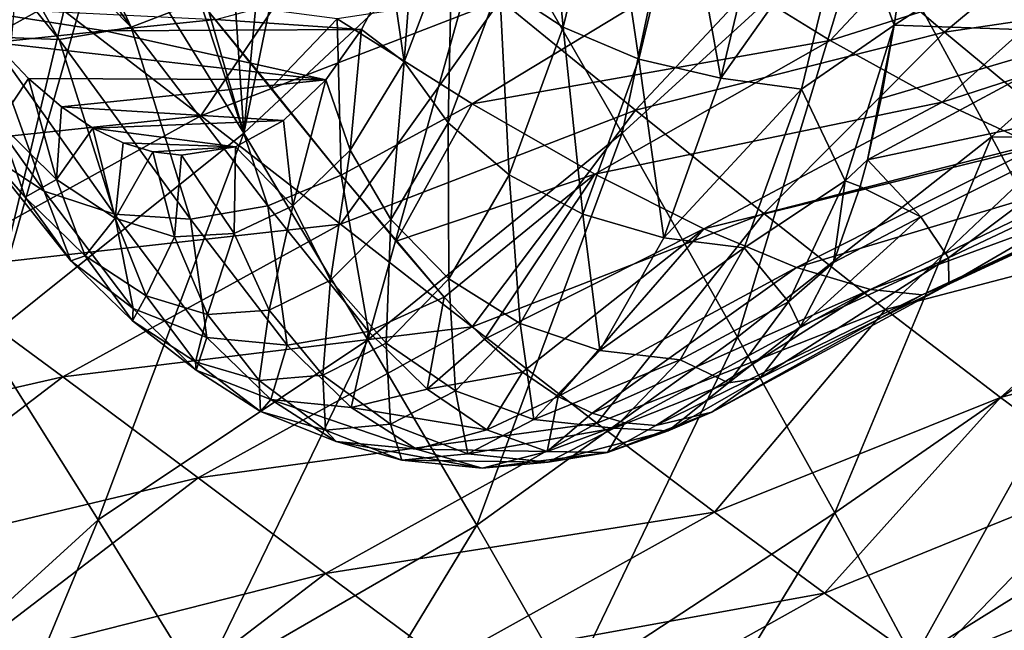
# Model space of a CAD drawing. Header units: metres. Extents: x -105 to 105, y -117 to 62.
# Tile 263 of 382: x 24.01 to 28.7, y -18.94 to -16.03. Entities that reach past the tile are written whole.
import ezdxf

# ---------------------------------------------------------------- set-up
doc = ezdxf.new("R2010")
doc.units = ezdxf.units.M
doc.layers.add('solid_509432_AD150_SW0001_01', color=7, linetype='CONTINUOUS')

msp = doc.modelspace()

# ---------------------------------------------------------------- linework, layer by layer
at = {"layer": 'solid_509432_AD150_SW0001_01'}
for points in [[(25.078547, -16.569712, 15.330325), (26.248716, -15.475287, 15.101389), (25.549625, -14.28134, 15.734816)], [(25.078547, -16.569712, 15.330325), (25.549625, -14.28134, 15.734816), (25.26206, -14.614232, 15.772699)], [(26.248716, -15.475287, 15.101389), (26.879362, -16.570038, 14.380518), (27.365944, -14.272428, 15.03587)], [(26.879362, -16.570038, 14.380518), (28.046997, -15.502165, 14.29911), (27.365944, -14.272428, 15.03587)], [(24.969116, -14.936974, 15.82253), (25.078547, -16.569712, 15.330325), (25.26206, -14.614232, 15.772699)], [(24.969116, -14.936974, 15.82253), (24.694281, -15.235728, 15.877398), (25.078547, -16.569712, 15.330325)], [(24.541067, -16.065626, -3.35121), (24.058304, -15.032986, -5.109684), (23.858627, -15.108947, -5.11511)], [(24.541067, -16.065626, -3.35121), (24.869045, -15.940022, -3.360851), (24.058304, -15.032986, -5.109684)], [(26.598309, -16.066015, 9.458794), (26.295179, -15.86513, 9.28977), (26.497684, -15.043296, 10.045534)], [(26.808079, -15.204548, 10.241663), (26.598309, -16.066015, 9.458794), (26.497684, -15.043296, 10.045534)], [(24.541067, -16.065626, -3.35121), (23.858627, -15.108947, -5.11511), (23.65217, -15.162362, -5.101229)], [(24.199041, -16.123907, -3.296507), (23.65217, -15.162362, -5.101229), (23.443125, -15.192148, -5.068322)], [(24.199041, -16.123907, -3.296507), (24.541067, -16.065626, -3.35121), (23.65217, -15.162362, -5.101229)], [(23.861872, -16.112259, -3.19878), (24.199041, -16.123907, -3.296507), (23.443125, -15.192148, -5.068322)], [(26.957907, -16.217546, 9.551208), (26.598309, -16.066015, 9.458794), (26.808079, -15.204548, 10.241663)], [(27.173155, -15.326182, 10.354522), (26.957907, -16.217546, 9.551208), (26.808079, -15.204548, 10.241663)], [(24.694281, -15.235728, 15.877398), (24.426823, -15.517248, 15.940033), (25.078547, -16.569712, 15.330325)], [(27.34827, -16.308893, 9.560405), (26.957907, -16.217546, 9.551208), (27.173155, -15.326182, 10.354522)], [(27.56682, -15.399506, 10.376045), (27.34827, -16.308893, 9.560405), (27.173155, -15.326182, 10.354522)], [(28.413761, -16.089146, -6.704872), (27.790112, -15.556844, -7.714074), (29.329508, -15.326342, -7.669152)], [(28.413761, -16.089146, -6.704872), (29.329508, -15.326342, -7.669152), (29.932104, -15.864648, -6.633389)], [(28.615816, -15.334911, -1.720512), (27.271605, -15.760022, -1.826586), (27.869463, -16.129704, -0.550108)], [(29.200853, -15.706742, -0.403535), (28.615816, -15.334911, -1.720512), (27.869463, -16.129704, -0.550108)], [(24.87388, -16.4874, -7.745923), (24.169376, -15.947743, -8.694628), (25.618498, -15.378367, -8.691948)], [(24.87388, -16.4874, -7.745923), (25.618498, -15.378367, -8.691948), (26.29948, -15.935695, -7.739726)], [(27.953983, -15.453498, 10.278727), (27.34827, -16.308893, 9.560405), (27.56682, -15.399506, 10.376045)], [(27.953983, -15.453498, 10.278727), (27.73365, -16.360594, 9.456434), (27.34827, -16.308893, 9.560405)], [(27.953983, -15.453498, 10.278727), (28.174097, -16.055769, 9.571295), (27.73365, -16.360594, 9.456434)], [(27.953983, -15.453498, 10.278727), (28.196556, -15.90533, 9.724913), (28.174097, -16.055769, 9.571295)], [(25.078547, -16.569712, 15.330325), (25.668959, -17.55311, 14.637052), (26.248716, -15.475287, 15.101389)], [(25.668959, -17.55311, 14.637052), (26.879362, -16.570038, 14.380518), (26.248716, -15.475287, 15.101389)], [(25.840645, -16.230341, 8.199574), (25.778952, -15.805545, 8.176036), (25.895687, -15.508703, 8.611695)], [(26.070181, -15.629249, 9.056217), (25.840645, -16.230341, 8.199574), (25.895687, -15.508703, 8.611695)], [(26.879362, -16.570038, 14.380518), (27.428425, -17.540482, 13.575648), (28.046997, -15.502165, 14.29911)], [(27.428425, -17.540482, 13.575648), (28.638039, -16.586628, 13.477003), (28.046997, -15.502165, 14.29911)], [(28.046997, -15.502165, 14.29911), (28.638039, -16.586628, 13.477003), (29.80051, -15.540136, 13.544207)], [(24.426823, -15.517248, 15.940033), (23.845707, -17.555195, 15.770002), (25.078547, -16.569712, 15.330325)], [(24.301065, -15.646655, 15.972704), (23.845707, -17.555195, 15.770002), (24.426823, -15.517248, 15.940033)], [(26.943249, -16.460695, -6.745978), (26.29948, -15.935695, -7.739726), (27.790112, -15.556844, -7.714074)], [(26.943249, -16.460695, -6.745978), (27.790112, -15.556844, -7.714074), (28.413761, -16.089146, -6.704872)], [(28.638039, -16.586628, 13.477003), (30.343092, -16.592648, 12.63215), (29.80051, -15.540136, 13.544207)], [(23.98457, -15.965666, 16.064034), (23.845707, -17.555195, 15.770002), (24.301065, -15.646655, 15.972704)], [(26.0511, -16.520823, 8.378854), (25.840645, -16.230341, 8.199574), (26.070181, -15.629249, 9.056217)], [(26.295179, -15.86513, 9.28977), (26.0511, -16.520823, 8.378854), (26.070181, -15.629249, 9.056217)], [(28.174097, -16.055769, 9.571295), (28.788166, -15.658675, 9.557053), (29.175148, -16.090641, 8.654928)], [(28.174097, -16.055769, 9.571295), (28.196556, -15.90533, 9.724913), (28.788166, -15.658675, 9.557053)], [(22.107332, -16.117861, -9.602203), (22.722261, -15.746884, -9.602309), (24.169376, -15.947743, -8.694628)], [(29.200853, -15.706742, -0.403535), (27.869463, -16.129704, -0.550108), (28.402239, -16.421885, 0.73308)], [(29.716747, -15.996701, 0.919284), (29.200853, -15.706742, -0.403535), (28.402239, -16.421885, 0.73308)], [(27.271605, -15.760022, -1.826586), (25.522121, -16.026398, -2.725838), (26.164282, -16.431019, -1.497568)], [(27.869463, -16.129704, -0.550108), (27.271605, -15.760022, -1.826586), (26.164282, -16.431019, -1.497568)], [(25.778952, -15.805545, 8.176036), (25.638676, -16.07613, 7.652518), (24.943733, -16.028759, 5.058951)], [(25.840645, -16.230341, 8.199574), (25.638676, -16.07613, 7.652518), (25.778952, -15.805545, 8.176036)], [(26.341845, -16.768208, 8.501657), (26.0511, -16.520823, 8.378854), (26.295179, -15.86513, 9.28977)], [(26.598309, -16.066015, 9.458794), (26.341845, -16.768208, 8.501657), (26.295179, -15.86513, 9.28977)], [(29.00676, -16.581198, -5.653484), (28.413761, -16.089146, -6.704872), (29.932104, -15.864648, -6.633389)], [(25.537899, -17.002659, -6.756536), (24.87388, -16.4874, -7.745923), (26.29948, -15.935695, -7.739726)], [(25.537899, -17.002659, -6.756536), (26.29948, -15.935695, -7.739726), (26.943249, -16.460695, -6.745978)], [(22.023067, -16.172825, -9.602189), (22.107332, -16.117861, -9.602203), (24.169376, -15.947743, -8.694628)], [(22.803465, -16.706432, -8.688862), (22.023067, -16.172825, -9.602189), (24.169376, -15.947743, -8.694628)], [(22.803465, -16.706432, -8.688862), (24.169376, -15.947743, -8.694628), (24.87388, -16.4874, -7.745923)], [(23.676285, -15.966846, 0.34941), (24.943733, -16.028759, 5.058951), (24.416056, -16.083704, 3.089637)], [(23.676285, -15.966846, 0.34941), (24.416056, -16.083704, 3.089637), (23.88838, -16.138647, 1.120325)], [(25.192112, -16.915762, -1.455552), (24.869045, -15.940022, -3.360851), (24.541067, -16.065626, -3.35121)], [(24.869045, -15.940022, -3.360851), (25.541004, -16.769112, -1.480226), (25.208195, -16.354103, -2.467823)], [(25.192112, -16.915762, -1.455552), (25.541004, -16.769112, -1.480226), (24.869045, -15.940022, -3.360851)], [(25.522121, -16.026398, -2.725838), (24.869045, -15.940022, -3.360851), (25.208195, -16.354103, -2.467823)], [(24.127195, -16.846251, -1.137579), (23.861872, -16.112259, -3.19878), (23.548044, -16.031324, -3.063388)], [(23.841946, -16.658195, -0.972922), (24.127195, -16.846251, -1.137579), (23.548044, -16.031324, -3.063388)], [(25.638676, -16.07613, 7.652518), (24.416056, -16.083704, 3.089637), (24.943733, -16.028759, 5.058951)], [(25.522121, -16.026398, -2.725838), (25.208195, -16.354103, -2.467823), (25.541004, -16.769112, -1.480226)], [(26.164282, -16.431019, -1.497568), (25.522121, -16.026398, -2.725838), (25.541004, -16.769112, -1.480226)], [(29.716747, -15.996701, 0.919284), (28.402239, -16.421885, 0.73308), (28.857645, -16.632698, 2.010382)], [(24.824572, -16.979286, -1.386861), (24.541067, -16.065626, -3.35121), (24.199041, -16.123907, -3.296507)], [(25.638676, -16.07613, 7.652518), (25.46895, -16.315855, 7.019092), (24.416056, -16.083704, 3.089637)], [(24.824572, -16.979286, -1.386861), (25.192112, -16.915762, -1.455552), (24.541067, -16.065626, -3.35121)], [(25.584063, -16.650343, 7.241996), (25.46895, -16.315855, 7.019092), (25.638676, -16.07613, 7.652518)], [(25.840645, -16.230341, 8.199574), (25.584063, -16.650343, 7.241996), (25.638676, -16.07613, 7.652518)], [(26.692101, -16.954813, 8.559204), (26.341845, -16.768208, 8.501657), (26.598309, -16.066015, 9.458794)], [(26.957907, -16.217546, 9.551208), (26.692101, -16.954813, 8.559204), (26.598309, -16.066015, 9.458794)], [(27.94142, -16.797005, 8.705265), (27.73365, -16.360594, 9.456434), (28.174097, -16.055769, 9.571295)], [(27.94142, -16.797005, 8.705265), (28.174097, -16.055769, 9.571295), (28.046715, -16.697119, 8.773488)], [(28.174097, -16.055769, 9.571295), (28.1126, -16.405228, 9.170516), (28.046715, -16.697119, 8.773488)], [(28.174097, -16.055769, 9.571295), (29.175148, -16.090641, 8.654928), (28.1126, -16.405228, 9.170516)], [(24.46187, -16.955612, -1.278559), (24.199041, -16.123907, -3.296507), (23.861872, -16.112259, -3.19878)], [(24.127195, -16.846251, -1.137579), (24.46187, -16.955612, -1.278559), (23.861872, -16.112259, -3.19878)], [(25.46895, -16.315855, 7.019092), (23.88838, -16.138647, 1.120325), (24.416056, -16.083704, 3.089637)], [(24.46187, -16.955612, -1.278559), (24.824572, -16.979286, -1.386861), (24.199041, -16.123907, -3.296507)], [(27.553774, -16.952547, -5.711675), (26.943249, -16.460695, -6.745978), (28.413761, -16.089146, -6.704872)], [(27.553774, -16.952547, -5.711675), (28.413761, -16.089146, -6.704872), (29.00676, -16.581198, -5.653484)], [(29.175148, -16.090641, 8.654928), (28.046715, -16.697119, 8.773488), (28.1126, -16.405228, 9.170516)], [(29.175148, -16.090641, 8.654928), (29.448172, -16.398151, 7.717997), (28.046715, -16.697119, 8.773488)], [(25.46895, -16.315855, 7.019092), (24.052401, -16.30971, 1.732456), (23.88838, -16.138647, 1.120325)], [(23.91164, -16.520193, 1.000432), (23.88838, -16.138647, 1.120325), (24.052401, -16.30971, 1.732456)], [(27.869463, -16.129704, -0.550108), (26.164282, -16.431019, -1.497568), (26.748354, -16.76557, -0.255556)], [(28.402239, -16.421885, 0.73308), (27.869463, -16.129704, -0.550108), (26.748354, -16.76557, -0.255556)], [(27.076834, -17.067305, 8.547384), (26.692101, -16.954813, 8.559204), (26.957907, -16.217546, 9.551208)], [(27.34827, -16.308893, 9.560405), (27.076834, -17.067305, 8.547384), (26.957907, -16.217546, 9.551208)], [(25.777782, -16.981447, 7.358819), (25.584063, -16.650343, 7.241996), (25.840645, -16.230341, 8.199574)], [(26.0511, -16.520823, 8.378854), (25.777782, -16.981447, 7.358819), (25.840645, -16.230341, 8.199574)], [(24.186562, -16.790079, 2.02645), (23.91164, -16.520193, 1.000432), (24.052401, -16.30971, 1.732456)], [(25.46895, -16.315855, 7.019092), (24.209293, -16.444363, 2.317984), (24.052401, -16.30971, 1.732456)], [(24.186562, -16.790079, 2.02645), (24.052401, -16.30971, 1.732456), (24.209293, -16.444363, 2.317984)], [(27.73365, -16.360594, 9.456434), (27.076834, -17.067305, 8.547384), (27.34827, -16.308893, 9.560405)], [(25.46895, -16.315855, 7.019092), (25.266932, -16.509745, 6.26515), (24.209293, -16.444363, 2.317984)], [(25.311518, -16.915918, 6.224843), (25.266932, -16.509745, 6.26515), (25.46895, -16.315855, 7.019092)], [(25.584063, -16.650343, 7.241996), (25.311518, -16.915918, 6.224843), (25.46895, -16.315855, 7.019092)], [(24.036764, -16.874857, 0.861254), (23.841946, -16.658195, -0.972922), (23.624369, -16.40349, -0.79514)], [(24.036764, -16.874857, 0.861254), (23.624369, -16.40349, -0.79514), (23.91164, -16.520193, 1.000432)], [(27.73365, -16.360594, 9.456434), (27.460325, -17.115849, 8.43637), (27.076834, -17.067305, 8.547384)], [(27.94142, -16.797005, 8.705265), (27.460325, -17.115849, 8.43637), (27.73365, -16.360594, 9.456434)], [(29.448172, -16.398151, 7.717997), (28.301308, -16.967716, 7.844779), (28.046715, -16.697119, 8.773488)], [(29.448172, -16.398151, 7.717997), (28.432764, -17.16316, 6.851689), (28.301308, -16.967716, 7.844779)], [(29.448172, -16.398151, 7.717997), (29.593754, -16.613766, 6.71758), (28.432764, -17.16316, 6.851689)], [(24.186562, -16.790079, 2.02645), (24.209293, -16.444363, 2.317984), (24.359385, -16.545534, 2.878137)], [(25.266932, -16.509745, 6.26515), (24.359385, -16.545534, 2.878137), (24.209293, -16.444363, 2.317984)], [(26.164282, -16.431019, -1.497568), (25.541004, -16.769112, -1.480226), (25.802443, -17.083811, -0.632099)], [(26.748354, -16.76557, -0.255556), (26.164282, -16.431019, -1.497568), (25.802443, -17.083811, -0.632099)], [(28.402239, -16.421885, 0.73308), (26.748354, -16.76557, -0.255556), (27.267277, -17.025797, 0.990842)], [(28.857645, -16.632698, 2.010382), (28.402239, -16.421885, 0.73308), (27.267277, -17.025797, 0.990842)], [(23.532454, -17.226036, -7.734425), (22.803465, -16.706432, -8.688862), (24.87388, -16.4874, -7.745923)], [(23.532454, -17.226036, -7.734425), (24.87388, -16.4874, -7.745923), (25.537899, -17.002659, -6.756536)], [(26.165533, -17.49114, -5.727409), (25.537899, -17.002659, -6.756536), (26.943249, -16.460695, -6.745978)], [(26.165533, -17.49114, -5.727409), (26.943249, -16.460695, -6.745978), (27.553774, -16.952547, -5.711675)], [(24.036764, -16.874857, 0.861254), (23.91164, -16.520193, 1.000432), (24.186562, -16.790079, 2.02645)], [(24.465954, -16.97485, 3.069155), (24.186562, -16.790079, 2.02645), (24.359385, -16.545534, 2.878137)], [(25.266932, -16.509745, 6.26515), (25.038168, -16.634506, 5.411391), (24.359385, -16.545534, 2.878137)], [(25.038168, -16.634506, 5.411391), (24.503624, -16.616098, 3.416442), (24.359385, -16.545534, 2.878137)], [(24.465954, -16.97485, 3.069155), (24.359385, -16.545534, 2.878137), (24.503624, -16.616098, 3.416442)], [(25.311518, -16.915918, 6.224843), (25.038168, -16.634506, 5.411391), (25.266932, -16.509745, 6.26515)], [(26.054276, -17.26343, 7.428429), (25.777782, -16.981447, 7.358819), (26.0511, -16.520823, 8.378854)], [(26.341845, -16.768208, 8.501657), (26.054276, -17.26343, 7.428429), (26.0511, -16.520823, 8.378854)], [(25.078547, -16.569712, 15.330325), (23.845707, -17.555195, 15.770002), (24.384947, -18.410357, 15.147137)], [(25.078547, -16.569712, 15.330325), (24.384947, -18.410357, 15.147137), (25.668959, -17.55311, 14.637052)], [(25.668959, -17.55311, 14.637052), (26.187504, -18.434959, 13.860364), (26.879362, -16.570038, 14.380518)], [(26.187504, -18.434959, 13.860364), (27.428425, -17.540482, 13.575648), (26.879362, -16.570038, 14.380518)], [(27.428425, -17.540482, 13.575648), (27.891489, -18.376547, 12.689734), (28.638039, -16.586628, 13.477003)], [(28.133011, -17.409134, -4.639006), (27.553774, -16.952547, -5.711675), (29.00676, -16.581198, -5.653484)], [(27.891489, -18.376547, 12.689734), (29.134733, -17.515253, 12.574847), (28.638039, -16.586628, 13.477003)], [(28.133011, -17.409134, -4.639006), (29.00676, -16.581198, -5.653484), (29.571005, -17.032385, -4.56261)], [(28.638039, -16.586628, 13.477003), (29.134733, -17.515253, 12.574847), (30.343092, -16.592648, 12.63215)], [(24.465954, -16.97485, 3.069155), (24.503624, -16.616098, 3.416442), (24.644215, -16.658915, 3.941136)], [(25.038168, -16.634506, 5.411391), (24.644215, -16.658915, 3.941136), (24.503624, -16.616098, 3.416442)], [(25.038168, -16.634506, 5.411391), (24.780975, -16.675356, 4.451537), (24.644215, -16.658915, 3.941136)], [(25.031258, -17.048048, 5.178899), (24.780975, -16.675356, 4.451537), (25.038168, -16.634506, 5.411391)], [(25.311518, -16.915918, 6.224843), (25.031258, -17.048048, 5.178899), (25.038168, -16.634506, 5.411391)], [(28.857645, -16.632698, 2.010382), (27.267277, -17.025797, 0.990842), (27.709379, -17.20916, 2.231946)], [(29.220032, -16.757673, 3.265931), (28.857645, -16.632698, 2.010382), (27.709379, -17.20916, 2.231946)], [(29.593754, -16.613766, 6.71758), (28.434694, -17.288389, 5.781885), (28.432764, -17.16316, 6.851689)], [(29.593754, -16.613766, 6.71758), (29.602053, -16.747293, 5.637178), (28.434694, -17.288389, 5.781885)], [(24.254839, -17.176903, 0.712847), (24.127195, -16.846251, -1.137579), (23.841946, -16.658195, -0.972922)], [(24.254839, -17.176903, 0.712847), (23.841946, -16.658195, -0.972922), (24.036764, -16.874857, 0.861254)], [(24.748302, -17.063755, 4.122897), (24.465954, -16.97485, 3.069155), (24.644215, -16.658915, 3.941136)], [(24.748302, -17.063755, 4.122897), (24.644215, -16.658915, 3.941136), (24.780975, -16.675356, 4.451537)], [(25.031258, -17.048048, 5.178899), (24.748302, -17.063755, 4.122897), (24.780975, -16.675356, 4.451537)], [(25.491203, -17.268578, 6.289292), (25.311518, -16.915918, 6.224843), (25.584063, -16.650343, 7.241996)], [(25.777782, -16.981447, 7.358819), (25.491203, -17.268578, 6.289292), (25.584063, -16.650343, 7.241996)], [(27.94142, -16.797005, 8.705265), (28.046715, -16.697119, 8.773488), (28.012264, -16.822878, 8.579752)], [(28.012264, -16.822878, 8.579752), (28.046715, -16.697119, 8.773488), (28.301308, -16.967716, 7.844779)], [(25.671318, -17.51322, 0.233135), (25.541004, -16.769112, -1.480226), (25.192112, -16.915762, -1.455552)], [(25.541004, -16.769112, -1.480226), (26.031481, -17.350603, 0.185077), (25.802443, -17.083811, -0.632099)], [(25.671318, -17.51322, 0.233135), (26.031481, -17.350603, 0.185077), (25.541004, -16.769112, -1.480226)], [(26.748354, -16.76557, -0.255556), (25.802443, -17.083811, -0.632099), (26.031481, -17.350603, 0.185077)], [(26.223902, -17.550524, 0.907008), (26.748354, -16.76557, -0.255556), (26.031481, -17.350603, 0.185077)], [(26.39378, -17.476133, 7.445854), (26.054276, -17.26343, 7.428429), (26.341845, -16.768208, 8.501657)], [(26.223902, -17.550524, 0.907008), (27.267277, -17.025797, 0.990842), (26.748354, -16.76557, -0.255556)], [(26.692101, -16.954813, 8.559204), (26.39378, -17.476133, 7.445854), (26.341845, -16.768208, 8.501657)], [(29.220032, -16.757673, 3.265931), (27.709379, -17.20916, 2.231946), (28.060759, -17.313442, 3.455357)], [(29.473459, -16.79575, 4.481294), (29.220032, -16.757673, 3.265931), (28.060759, -17.313442, 3.455357)], [(29.602053, -16.747293, 5.637178), (28.307253, -17.339352, 4.644538), (28.434694, -17.288389, 5.781885)], [(29.602053, -16.747293, 5.637178), (29.473459, -16.79575, 4.481294), (28.307253, -17.339352, 4.644538)], [(24.321806, -17.153723, 1.925042), (24.036764, -16.874857, 0.861254), (24.186562, -16.790079, 2.02645)], [(24.321806, -17.153723, 1.925042), (24.186562, -16.790079, 2.02645), (24.465954, -16.97485, 3.069155)], [(27.94142, -16.797005, 8.705265), (27.670734, -17.371939, 7.695053), (27.460325, -17.115849, 8.43637)], [(27.94142, -16.797005, 8.705265), (27.884838, -17.184681, 7.916686), (27.670734, -17.371939, 7.695053)], [(27.94142, -16.797005, 8.705265), (28.012264, -16.822878, 8.579752), (27.884838, -17.184681, 7.916686)], [(27.884838, -17.184681, 7.916686), (28.012264, -16.822878, 8.579752), (28.301308, -16.967716, 7.844779)], [(29.473459, -16.79575, 4.481294), (28.060759, -17.313442, 3.455357), (28.307253, -17.339352, 4.644538)], [(24.254839, -17.176903, 0.712847), (24.036764, -16.874857, 0.861254), (24.321806, -17.153723, 1.925042)], [(24.55028, -17.404741, 0.565816), (24.46187, -16.955612, -1.278559), (24.127195, -16.846251, -1.137579)], [(24.55028, -17.404741, 0.565816), (24.127195, -16.846251, -1.137579), (24.254839, -17.176903, 0.712847)], [(25.284765, -17.579132, 0.317071), (25.192112, -16.915762, -1.455552), (24.824572, -16.979286, -1.386861)], [(25.19902, -17.411737, 5.198854), (25.031258, -17.048048, 5.178899), (25.311518, -16.915918, 6.224843)], [(25.671318, -17.51322, 0.233135), (25.192112, -16.915762, -1.455552), (25.284765, -17.579132, 0.317071)], [(25.491203, -17.268578, 6.289292), (25.19902, -17.411737, 5.198854), (25.311518, -16.915918, 6.224843)], [(24.901966, -17.542089, 0.430671), (24.824572, -16.979286, -1.386861), (24.46187, -16.955612, -1.278559)], [(24.901966, -17.542089, 0.430671), (24.46187, -16.955612, -1.278559), (24.55028, -17.404741, 0.565816)], [(26.758831, -17.949097, -4.660368), (26.165533, -17.49114, -5.727409), (27.553774, -16.952547, -5.711675)], [(26.77203, -17.604355, 7.409847), (26.39378, -17.476133, 7.445854), (26.692101, -16.954813, 8.559204)], [(27.076834, -17.067305, 8.547384), (26.77203, -17.604355, 7.409847), (26.692101, -16.954813, 8.559204)], [(26.758831, -17.949097, -4.660368), (27.553774, -16.952547, -5.711675), (28.133011, -17.409134, -4.639006)], [(27.727613, -17.490498, 7.159037), (28.301308, -16.967716, 7.844779), (28.432764, -17.16316, 6.851689)], [(27.727613, -17.490498, 7.159037), (27.884838, -17.184681, 7.916686), (28.301308, -16.967716, 7.844779)], [(24.216831, -17.728519, -6.739373), (23.532454, -17.226036, -7.734425), (25.537899, -17.002659, -6.756536)], [(24.216831, -17.728519, -6.739373), (25.537899, -17.002659, -6.756536), (26.165533, -17.49114, -5.727409)], [(24.61208, -17.343309, 3.008355), (24.321806, -17.153723, 1.925042), (24.465954, -16.97485, 3.069155)], [(24.61208, -17.343309, 3.008355), (24.465954, -16.97485, 3.069155), (24.748302, -17.063755, 4.122897)], [(25.284765, -17.579132, 0.317071), (24.824572, -16.979286, -1.386861), (24.901966, -17.542089, 0.430671)], [(25.755745, -17.568914, 6.3143), (25.491203, -17.268578, 6.289292), (25.777782, -16.981447, 7.358819)], [(26.054276, -17.26343, 7.428429), (25.755745, -17.568914, 6.3143), (25.777782, -16.981447, 7.358819)], [(24.905199, -17.432226, 4.102296), (24.748302, -17.063755, 4.122897), (25.031258, -17.048048, 5.178899)], [(25.19902, -17.411737, 5.198854), (24.905199, -17.432226, 4.102296), (25.031258, -17.048048, 5.178899)], [(26.223902, -17.550524, 0.907008), (26.404711, -17.706648, 1.599389), (27.267277, -17.025797, 0.990842)], [(26.404711, -17.706648, 1.599389), (26.574986, -17.822668, 2.264796), (27.267277, -17.025797, 0.990842)], [(26.574986, -17.822668, 2.264796), (27.709379, -17.20916, 2.231946), (27.267277, -17.025797, 0.990842)], [(28.681097, -17.828281, -3.531216), (28.133011, -17.409134, -4.639006), (29.571005, -17.032385, -4.56261)], [(28.681097, -17.828281, -3.531216), (29.571005, -17.032385, -4.56261), (30.106516, -17.442152, -3.43624)], [(24.905199, -17.432226, 4.102296), (24.61208, -17.343309, 3.008355), (24.748302, -17.063755, 4.122897)], [(27.460325, -17.115849, 8.43637), (26.77203, -17.604355, 7.409847), (27.076834, -17.067305, 8.547384)], [(24.5485, -17.463417, 1.8088), (24.254839, -17.176903, 0.712847), (24.321806, -17.153723, 1.925042)], [(24.5485, -17.463417, 1.8088), (24.321806, -17.153723, 1.925042), (24.61208, -17.343309, 3.008355)], [(27.460325, -17.115849, 8.43637), (27.154537, -17.649052, 7.295149), (26.77203, -17.604355, 7.409847)], [(27.670734, -17.371939, 7.695053), (27.154537, -17.649052, 7.295149), (27.460325, -17.115849, 8.43637)], [(24.55028, -17.404741, 0.565816), (24.254839, -17.176903, 0.712847), (24.5485, -17.463417, 1.8088)], [(27.534389, -17.734879, 6.27954), (28.432764, -17.16316, 6.851689), (28.434694, -17.288389, 5.781885)], [(27.534389, -17.734879, 6.27954), (27.727613, -17.490498, 7.159037), (28.432764, -17.16316, 6.851689)], [(27.670734, -17.371939, 7.695053), (27.884838, -17.184681, 7.916686), (27.727613, -17.490498, 7.159037)], [(22.300131, -18.16474, -7.701402), (23.532454, -17.226036, -7.734425), (24.216831, -17.728519, -6.739373)], [(26.574986, -17.822668, 2.264796), (26.736794, -17.902187, 2.909617), (27.709379, -17.20916, 2.231946)], [(26.736794, -17.902187, 2.909617), (28.060759, -17.313442, 3.455357), (27.709379, -17.20916, 2.231946)], [(25.453409, -17.72147, 5.185969), (25.19902, -17.411737, 5.198854), (25.491203, -17.268578, 6.289292)], [(25.755745, -17.568914, 6.3143), (25.453409, -17.72147, 5.185969), (25.491203, -17.268578, 6.289292)], [(26.086235, -17.795465, 6.29808), (25.755745, -17.568914, 6.3143), (26.054276, -17.26343, 7.428429)], [(26.39378, -17.476133, 7.445854), (26.086235, -17.795465, 6.29808), (26.054276, -17.26343, 7.428429)], [(27.305922, -17.898081, 5.277443), (28.434694, -17.288389, 5.781885), (28.307253, -17.339352, 4.644538)], [(27.305922, -17.898081, 5.277443), (27.534389, -17.734879, 6.27954), (28.434694, -17.288389, 5.781885)], [(24.84804, -17.657104, 2.926696), (24.5485, -17.463417, 1.8088), (24.61208, -17.343309, 3.008355)], [(24.84804, -17.657104, 2.926696), (24.61208, -17.343309, 3.008355), (24.905199, -17.432226, 4.102296)], [(26.736794, -17.902187, 2.909617), (26.891529, -17.947702, 3.5376), (28.060759, -17.313442, 3.455357)], [(26.891529, -17.947702, 3.5376), (27.038616, -17.960768, 4.14502), (28.060759, -17.313442, 3.455357)], [(27.038616, -17.960768, 4.14502), (28.307253, -17.339352, 4.644538), (28.060759, -17.313442, 3.455357)], [(27.038616, -17.960768, 4.14502), (27.305922, -17.898081, 5.277443), (28.307253, -17.339352, 4.644538)], [(25.949955, -17.787949, 1.27302), (26.031481, -17.350603, 0.185077), (25.671318, -17.51322, 0.233135)], [(25.949955, -17.787949, 1.27302), (26.223902, -17.550524, 0.907008), (26.031481, -17.350603, 0.185077)], [(27.670734, -17.371939, 7.695053), (27.385817, -17.757393, 6.631724), (27.154537, -17.649052, 7.295149)], [(27.670734, -17.371939, 7.695053), (27.727613, -17.490498, 7.159037), (27.385817, -17.757393, 6.631724)], [(24.850439, -17.697027, 1.686033), (24.55028, -17.404741, 0.565816), (24.5485, -17.463417, 1.8088)], [(24.901966, -17.542089, 0.430671), (24.55028, -17.404741, 0.565816), (24.850439, -17.697027, 1.686033)], [(25.150333, -17.746031, 4.054873), (24.84804, -17.657104, 2.926696), (24.905199, -17.432226, 4.102296)], [(25.150333, -17.746031, 4.054873), (24.905199, -17.432226, 4.102296), (25.19902, -17.411737, 5.198854)], [(25.453409, -17.72147, 5.185969), (25.150333, -17.746031, 4.054873), (25.19902, -17.411737, 5.198854)], [(27.318035, -18.372654, -3.558103), (26.758831, -17.949097, -4.660368), (28.133011, -17.409134, -4.639006)], [(27.318035, -18.372654, -3.558103), (28.133011, -17.409134, -4.639006), (28.681097, -17.828281, -3.531216)], [(24.850439, -17.697027, 1.686033), (24.5485, -17.463417, 1.8088), (24.84804, -17.657104, 2.926696)], [(26.459051, -17.932035, 6.241791), (26.086235, -17.795465, 6.29808), (26.39378, -17.476133, 7.445854)], [(26.77203, -17.604355, 7.409847), (26.459051, -17.932035, 6.241791), (26.39378, -17.476133, 7.445854)], [(29.196539, -18.208193, -2.392408), (28.681097, -17.828281, -3.531216), (30.106516, -17.442152, -3.43624)], [(24.860947, -18.209848, -5.70467), (24.216831, -17.728519, -6.739373), (26.165533, -17.49114, -5.727409)], [(24.860947, -18.209848, -5.70467), (26.165533, -17.49114, -5.727409), (26.758831, -17.949097, -4.660368)], [(25.671318, -17.51322, 0.233135), (25.284765, -17.579132, 0.317071), (25.588678, -17.87484, 1.45129)], [(25.949955, -17.787949, 1.27302), (25.671318, -17.51322, 0.233135), (25.588678, -17.87484, 1.45129)], [(27.385817, -17.757393, 6.631724), (27.727613, -17.490498, 7.159037), (27.534389, -17.734879, 6.27954)], [(27.891489, -18.376547, 12.689734), (28.266415, -19.074993, 11.728686), (29.134733, -17.515253, 12.574847)], [(28.266415, -19.074993, 11.728686), (29.535225, -18.285414, 11.600452), (29.134733, -17.515253, 12.574847)], [(23.22381, -19.465807, 15.697172), (24.384947, -18.410357, 15.147137), (23.845707, -17.555195, 15.770002)], [(25.668959, -17.55311, 14.637052), (24.384947, -18.410357, 15.147137), (24.86957, -19.196659, 14.450352)], [(25.206047, -17.837852, 1.565515), (24.901966, -17.542089, 0.430671), (24.850439, -17.697027, 1.686033)], [(25.668959, -17.55311, 14.637052), (24.86957, -19.196659, 14.450352), (26.187504, -18.434959, 13.860364)], [(25.284765, -17.579132, 0.317071), (24.901966, -17.542089, 0.430671), (25.206047, -17.837852, 1.565515)], [(25.588678, -17.87484, 1.45129), (25.284765, -17.579132, 0.317071), (25.206047, -17.837852, 1.565515)], [(25.776239, -17.955107, 5.141166), (25.453409, -17.72147, 5.185969), (25.755745, -17.568914, 6.3143)], [(26.086235, -17.795465, 6.29808), (25.776239, -17.955107, 5.141166), (25.755745, -17.568914, 6.3143)], [(25.949955, -17.787949, 1.27302), (26.404711, -17.706648, 1.599389), (26.223902, -17.550524, 0.907008)], [(26.187504, -18.434959, 13.860364), (26.629009, -19.204269, 12.999925), (27.428425, -17.540482, 13.575648)], [(26.629009, -19.204269, 12.999925), (27.891489, -18.376547, 12.689734), (27.428425, -17.540482, 13.575648)], [(27.154537, -17.649052, 7.295149), (26.459051, -17.932035, 6.241791), (26.77203, -17.604355, 7.409847)], [(25.156969, -17.893806, 2.830015), (24.84804, -17.657104, 2.926696), (25.150333, -17.746031, 4.054873)], [(25.156969, -17.893806, 2.830015), (24.850439, -17.697027, 1.686033), (24.84804, -17.657104, 2.926696)], [(27.154537, -17.649052, 7.295149), (26.841295, -17.973618, 6.126117), (26.459051, -17.932035, 6.241791)], [(27.385817, -17.757393, 6.631724), (26.841295, -17.973618, 6.126117), (27.154537, -17.649052, 7.295149)], [(25.206047, -17.837852, 1.565515), (24.850439, -17.697027, 1.686033), (25.156969, -17.893806, 2.830015)], [(26.234379, -17.981773, 2.334503), (26.404711, -17.706648, 1.599389), (25.949955, -17.787949, 1.27302)], [(26.234379, -17.981773, 2.334503), (26.574986, -17.822668, 2.264796), (26.404711, -17.706648, 1.599389)], [(23.005888, -18.651905, -6.688549), (22.300131, -18.16474, -7.701402), (24.216831, -17.728519, -6.739373)], [(23.005888, -18.651905, -6.688549), (24.216831, -17.728519, -6.739373), (24.860947, -18.209848, -5.70467)], [(25.466183, -17.98274, 3.984017), (25.150333, -17.746031, 4.054873), (25.453409, -17.72147, 5.185969)], [(25.466183, -17.98274, 3.984017), (25.156969, -17.893806, 2.830015), (25.150333, -17.746031, 4.054873)], [(25.776239, -17.955107, 5.141166), (25.466183, -17.98274, 3.984017), (25.453409, -17.72147, 5.185969)], [(27.385817, -17.757393, 6.631724), (27.098085, -17.986467, 5.557897), (26.841295, -17.973618, 6.126117)], [(27.098085, -17.986467, 5.557897), (27.534389, -17.734879, 6.27954), (27.305922, -17.898081, 5.277443)], [(27.385817, -17.757393, 6.631724), (27.534389, -17.734879, 6.27954), (27.098085, -17.986467, 5.557897)], [(26.234379, -17.981773, 2.334503), (25.949955, -17.787949, 1.27302), (25.588678, -17.87484, 1.45129)], [(26.14444, -18.095951, 5.067646), (25.776239, -17.955107, 5.141166), (26.086235, -17.795465, 6.29808)], [(26.459051, -17.932035, 6.241791), (26.14444, -18.095951, 5.067646), (26.086235, -17.795465, 6.29808)], [(25.51679, -18.036497, 2.725223), (25.206047, -17.837852, 1.565515), (25.156969, -17.893806, 2.830015)], [(25.899294, -18.07382, 2.610522), (25.206047, -17.837852, 1.565515), (25.51679, -18.036497, 2.725223)], [(25.899294, -18.07382, 2.610522), (25.588678, -17.87484, 1.45129), (25.206047, -17.837852, 1.565515)], [(26.521542, -18.084435, 3.406209), (26.574986, -17.822668, 2.264796), (26.234379, -17.981773, 2.334503)], [(26.521542, -18.084435, 3.406209), (26.736794, -17.902187, 2.909617), (26.574986, -17.822668, 2.264796)], [(27.841801, -18.758366, -2.424103), (27.318035, -18.372654, -3.558103), (28.681097, -17.828281, -3.531216)], [(27.841801, -18.758366, -2.424103), (28.681097, -17.828281, -3.531216), (29.196539, -18.208193, -2.392408)], [(25.51679, -18.036497, 2.725223), (25.156969, -17.893806, 2.830015), (25.466183, -17.98274, 3.984017)], [(26.234379, -17.981773, 2.334503), (25.588678, -17.87484, 1.45129), (25.899294, -18.07382, 2.610522)], [(26.521542, -18.084435, 3.406209), (26.891529, -17.947702, 3.5376), (26.736794, -17.902187, 2.909617)], [(26.809685, -18.089254, 4.481572), (27.305922, -17.898081, 5.277443), (27.038616, -17.960768, 4.14502)], [(27.098085, -17.986467, 5.557897), (27.305922, -17.898081, 5.277443), (26.809685, -18.089254, 4.481572)], [(25.467005, -18.664515, -4.631864), (24.860947, -18.209848, -5.70467), (26.758831, -17.949097, -4.660368)], [(25.467005, -18.664515, -4.631864), (26.758831, -17.949097, -4.660368), (27.318035, -18.372654, -3.558103)], [(26.841295, -17.973618, 6.126117), (26.14444, -18.095951, 5.067646), (26.459051, -17.932035, 6.241791)], [(26.809685, -18.089254, 4.481572), (26.891529, -17.947702, 3.5376), (26.521542, -18.084435, 3.406209)], [(26.809685, -18.089254, 4.481572), (27.038616, -17.960768, 4.14502), (26.891529, -17.947702, 3.5376)], [(25.830175, -18.125435, 3.894792), (25.466183, -17.98274, 3.984017), (25.776239, -17.955107, 5.141166)], [(25.830175, -18.125435, 3.894792), (25.51679, -18.036497, 2.725223), (25.466183, -17.98274, 3.984017)], [(26.14444, -18.095951, 5.067646), (25.830175, -18.125435, 3.894792), (25.776239, -17.955107, 5.141166)], [(26.521542, -18.084435, 3.406209), (26.234379, -17.981773, 2.334503), (25.899294, -18.07382, 2.610522)], [(26.841295, -17.973618, 6.126117), (26.526691, -18.135401, 4.951998), (26.14444, -18.095951, 5.067646)], [(27.098085, -17.986467, 5.557897), (26.526691, -18.135401, 4.951998), (26.841295, -17.973618, 6.126117)], [(27.098085, -17.986467, 5.557897), (26.809685, -18.089254, 4.481572), (26.526691, -18.135401, 4.951998)], [(26.212545, -18.163538, 3.779589), (25.51679, -18.036497, 2.725223), (25.830175, -18.125435, 3.894792)], [(26.212545, -18.163538, 3.779589), (25.899294, -18.07382, 2.610522), (25.51679, -18.036497, 2.725223)], [(26.521542, -18.084435, 3.406209), (25.899294, -18.07382, 2.610522), (26.212545, -18.163538, 3.779589)], [(26.809685, -18.089254, 4.481572), (26.521542, -18.084435, 3.406209), (26.212545, -18.163538, 3.779589)], [(26.809685, -18.089254, 4.481572), (26.212545, -18.163538, 3.779589), (26.526691, -18.135401, 4.951998)], [(26.526691, -18.135401, 4.951998), (25.830175, -18.125435, 3.894792), (26.14444, -18.095951, 5.067646)], [(26.526691, -18.135401, 4.951998), (26.212545, -18.163538, 3.779589), (25.830175, -18.125435, 3.894792)], [(23.666334, -19.122551, -5.635268), (23.005888, -18.651905, -6.688549), (24.860947, -18.209848, -5.70467)], [(23.666334, -19.122551, -5.635268), (24.860947, -18.209848, -5.70467), (25.467005, -18.664515, -4.631864)], [(28.327333, -19.102915, -1.262565), (27.841801, -18.758366, -2.424103), (29.196539, -18.208193, -2.392408)], [(28.327333, -19.102915, -1.262565), (29.196539, -18.208193, -2.392408), (29.676294, -18.546951, -1.227335)], [(28.266415, -19.074993, 11.728686), (28.552584, -19.638287, 10.700622), (29.535225, -18.285414, 11.600452)], [(28.552584, -19.638287, 10.700622), (29.839422, -18.901108, 10.563221), (29.535225, -18.285414, 11.600452)], [(26.035362, -19.08688, -3.5232), (25.467005, -18.664515, -4.631864), (27.318035, -18.372654, -3.558103)], [(26.035362, -19.08688, -3.5232), (27.318035, -18.372654, -3.558103), (27.841801, -18.758366, -2.424103)], [(23.22381, -19.465807, 15.697172), (23.662354, -20.140083, 15.074687), (24.384947, -18.410357, 15.147137)], [(23.662354, -20.140083, 15.074687), (24.86957, -19.196659, 14.450352), (24.384947, -18.410357, 15.147137)], [(26.629009, -19.204269, 12.999925), (26.99069, -19.85611, 12.058938), (27.891489, -18.376547, 12.689734)], [(26.99069, -19.85611, 12.058938), (28.266415, -19.074993, 11.728686), (27.891489, -18.376547, 12.689734)], [(26.187504, -18.434959, 13.860364), (24.86957, -19.196659, 14.450352), (25.293058, -19.901781, 13.674598)], [(26.187504, -18.434959, 13.860364), (25.293058, -19.901781, 13.674598), (26.629009, -19.204269, 12.999925)], [(28.770473, -19.402691, -0.078294), (28.327333, -19.102915, -1.262565), (29.676294, -18.546951, -1.227335)], [(24.283941, -19.569252, -4.542872), (23.666334, -19.122551, -5.635268), (25.467005, -18.664515, -4.631864)], [(24.283941, -19.569252, -4.542872), (25.467005, -18.664515, -4.631864), (26.035362, -19.08688, -3.5232)], [(26.564814, -19.471813, -2.381695), (26.035362, -19.08688, -3.5232), (27.841801, -18.758366, -2.424103)], [(26.564814, -19.471813, -2.381695), (27.841801, -18.758366, -2.424103), (28.327333, -19.102915, -1.262565)], [(28.552584, -19.638287, 10.700622), (28.750574, -20.073032, 9.614896), (29.839422, -18.901108, 10.563221)]]:
    msp.add_3dface(points, dxfattribs=at)

doc.saveas('drawing.dxf')
